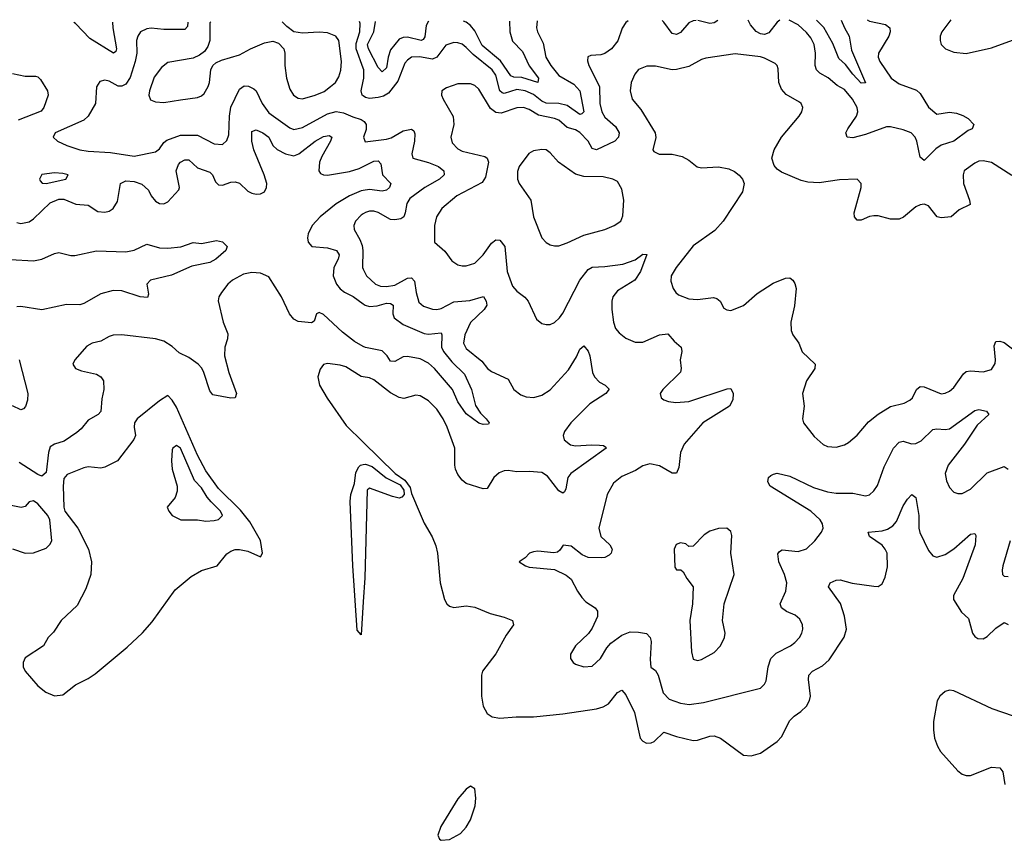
# Model space of a CAD drawing. Header units: inches. Extents: x 1954678 to 2060271, y 904822 to 1016299.
# Tile 395 of 403: x 2038364 to 2043051, y 1012365 to 1016268. Entities that reach past the tile are written whole.
import ezdxf

# ---------------------------------------------------------------- set-up
doc = ezdxf.new("R2010")
doc.units = ezdxf.units.IN
doc.header["$MEASUREMENT"] = 0
doc.layers.add('C0031', color=7, linetype='Continuous')
doc.layers.add('C0041', color=7, linetype='Continuous')

msp = doc.modelspace()

# ---------------------------------------------------------------- linework, layer by layer
at = {"layer": 'C0031', "color": 5}
for points, elevation in [([(2040000, 1016037.7), (2039965.9, 1016130), (2039965.3, 1016154.7), (2039982.7, 1016210), (2039985.3, 1016250), (2039981.3, 1016259.8)], 440), ([(2039165.4, 1016257.3), (2039163.4, 1016236.6), (2039150, 1016221.5), (2039050, 1016222.1), (2038990, 1016228.8), (2038970, 1016225.3), (2038939.5, 1016210), (2038926, 1016190), (2038920.7, 1016170), (2038922.5, 1016110), (2038913.9, 1016070), (2038890, 1015993.3), (2038870, 1015961.5), (2038850, 1015952.2), (2038833, 1015953), (2038790, 1015975.8), (2038770, 1015980.7), (2038745.8, 1015974.2), (2038730.5, 1015949.5), (2038724.9, 1015870), (2038690, 1015809.8), (2038670, 1015789.8), (2038533.7, 1015730), (2038523.7, 1015710), (2038544.6, 1015690), (2038589.3, 1015669.3), (2038650, 1015650.1), (2038690, 1015643.1), (2038796.4, 1015636.4), (2038910, 1015619.8), (2039010, 1015639.6), (2039030, 1015653.7), (2039050, 1015683.7), (2039064.1, 1015695.9), (2039130, 1015718.4), (2039210, 1015718.4), (2039290, 1015677.6), (2039330, 1015675.5), (2039350, 1015693.4), (2039359.8, 1015720.2), (2039362.6, 1015810), (2039370, 1015852.4), (2039410, 1015938), (2039433.4, 1015953.4), (2039453, 1015953), (2039479.6, 1015939.6), (2039490.2, 1015930.2), (2039518.2, 1015870), (2039550, 1015825.4), (2039650, 1015753.5), (2039670, 1015746.3), (2039710, 1015755.5), (2039830, 1015819.9), (2039870, 1015831.6), (2039905.6, 1015825.6), (2039950, 1015805.7), (2039990, 1015794), (2040000, 1015787.4)], 440), ([(2038805.9, 1016256.2), (2038807.2, 1016230), (2038825.1, 1016130), (2038822.6, 1016117.4), (2038810.1, 1016109.9), (2038698.3, 1016178.3), (2038630, 1016251.1), (2038621.8, 1016255.7)], 420), ([(2039273.7, 1016257.7), (2039270, 1016253.3), (2039269.5, 1016170), (2039259.5, 1016140.5), (2039243.4, 1016116.6), (2039220.9, 1016099), (2039190, 1016085.2), (2039070, 1016064.6), (2039039.2, 1016040.8), (2039005.2, 1015994.8), (2038981.6, 1015930), (2038978.5, 1015910), (2038987.3, 1015887.3), (2039010, 1015877.6), (2039050, 1015875), (2039130, 1015887.5), (2039210, 1015898.5), (2039230, 1015906), (2039242.4, 1015917.6), (2039261.5, 1015950), (2039267.2, 1015970), (2039274, 1016030), (2039284.2, 1016050), (2039297.5, 1016062.5), (2039324.7, 1016075.3), (2039410, 1016100.7), (2039463.5, 1016130), (2039530, 1016158.1), (2039570, 1016165.6), (2039597, 1016157), (2039620.9, 1016130), (2039626.1, 1016110), (2039626.6, 1016050), (2039635, 1015990), (2039650, 1015938), (2039667.7, 1015910), (2039690, 1015895.4), (2039710, 1015892.7), (2039771.5, 1015910), (2039812.8, 1015927.2), (2039844.4, 1015950), (2039867.2, 1015970), (2039883, 1015997), (2039892.3, 1016027.7), (2039896.7, 1016070), (2039883, 1016170), (2039868.6, 1016190), (2039830, 1016205.4), (2039790, 1016209.3), (2039710, 1016204.3), (2039670, 1016211.3), (2039635.7, 1016235.7), (2039613.3, 1016258.7)], 460), ([(2038330, 1016012.4), (2038390, 1016000.5), (2038439.3, 1015999.3), (2038450, 1015996.3), (2038463.4, 1015983.4), (2038497.2, 1015930), (2038500.5, 1015910), (2038479, 1015850), (2038466.1, 1015833.9), (2038357, 1015790)], 420), ([(2040000, 1015906.3), (2039995.2, 1015910), (2039990.4, 1015930), (2040000, 1015975.8)], 440), ([(2038350, 1015303.9), (2038370, 1015299.2), (2038410, 1015307.3), (2038430, 1015320.8), (2038510, 1015397.3), (2038550, 1015415.1), (2038574.9, 1015414.9), (2038631.7, 1015391.7), (2038690, 1015385.8), (2038735.9, 1015355.9), (2038770, 1015353), (2038790, 1015357.4), (2038810, 1015370.2), (2038830, 1015403.1), (2038844.3, 1015490), (2038870, 1015501.4), (2038910, 1015498.5), (2038945.8, 1015485.8), (2038977.3, 1015457.3), (2038990.2, 1015430), (2039010, 1015404.6), (2039030, 1015394.3), (2039050, 1015393), (2039070, 1015402.8), (2039121.4, 1015458.6), (2039124.7, 1015470), (2039109.5, 1015550), (2039120.4, 1015579.6), (2039129.4, 1015590.6), (2039150, 1015601.6), (2039170, 1015601.4), (2039210, 1015563.4), (2039270, 1015543.5), (2039281.9, 1015530), (2039297, 1015497), (2039310, 1015483.5), (2039330, 1015481.1), (2039370, 1015495.2), (2039390, 1015497.4), (2039410.4, 1015490.4), (2039450, 1015453.4), (2039470, 1015442.9), (2039490, 1015438.8), (2039510, 1015440.7), (2039530, 1015450.2), (2039539.3, 1015470), (2039539.9, 1015490), (2039528.6, 1015530), (2039478.7, 1015650), (2039469.2, 1015690.8), (2039470, 1015736), (2039490, 1015745.3), (2039521.8, 1015730), (2039549.5, 1015710), (2039569.2, 1015670), (2039590, 1015651.6), (2039630, 1015629.6), (2039670, 1015621.6), (2039693.4, 1015630), (2039770, 1015691.4), (2039810, 1015712.4), (2039837.8, 1015717.8), (2039850.1, 1015710.1), (2039843.8, 1015690), (2039802.5, 1015617.5), (2039791.6, 1015590), (2039787.6, 1015550), (2039796.8, 1015536.8), (2039810.1, 1015530.1), (2039830, 1015529.3), (2039933.9, 1015546.1), (2039980, 1015560), (2040000, 1015570.3)], 420), ([(2040000, 1015455.4), (2039990, 1015453.8), (2039933.4, 1015430), (2039870, 1015393.3), (2039794.1, 1015330), (2039756.8, 1015290), (2039736.8, 1015250), (2039733.6, 1015230), (2039737.1, 1015210), (2039754.9, 1015190), (2039830, 1015183.8), (2039872.1, 1015170), (2039884.2, 1015150), (2039879.8, 1015130), (2039859.8, 1015090), (2039855.7, 1015050), (2039871.6, 1015010), (2039890, 1014987.5), (2039910, 1014972.2), (2039951.8, 1014951.8), (2040000, 1014916.8)], 420), ([(2040000, 1015344.9), (2039990, 1015338), (2039962.6, 1015310), (2039954.3, 1015290), (2039956.9, 1015270), (2039983.6, 1015223.6), (2039994, 1015194), (2039997.5, 1015170), (2039996, 1015090), (2040000, 1015081.4)], 440), ([(2038210, 1015134.4), (2038430, 1015122), (2038470.4, 1015129.6), (2038530, 1015156.9), (2038550, 1015160.6), (2038607.2, 1015147.2), (2038627, 1015147), (2038730, 1015169.7), (2038870, 1015163.6), (2038910, 1015172.3), (2038970, 1015200.5), (2039030, 1015182.6), (2039070, 1015181), (2039131.3, 1015188.7), (2039190, 1015208.2), (2039230, 1015204.4), (2039301.3, 1015218.7), (2039330, 1015211.8), (2039351.2, 1015190), (2039345.8, 1015170), (2039297.5, 1015130), (2039270, 1015113.5), (2039184.1, 1015095.9), (2039086.8, 1015053.2), (2038986.9, 1015030), (2038969.4, 1015010), (2038976.9, 1014963.1), (2038973.3, 1014946.7), (2038938, 1014950), (2038850, 1014977.9), (2038810, 1014980.7), (2038750, 1014964.7), (2038670, 1014918.1), (2038650, 1014911.3), (2038586.4, 1014913.6), (2038470, 1014888.4), (2038370, 1014903.8), (2038350, 1014902.5)], 380), ([(2040000, 1014714.3), (2039958.4, 1014738.4), (2039901.6, 1014781.6), (2039810, 1014866.3), (2039790, 1014875.3), (2039777.1, 1014870), (2039766.3, 1014833.7), (2039753.7, 1014826.3), (2039690, 1014832.9), (2039670, 1014844), (2039648.6, 1014868.6), (2039610.9, 1014950.9), (2039550, 1015044.7), (2039510, 1015063.2), (2039470, 1015066.5), (2039430, 1015058.3), (2039378, 1015030), (2039355.8, 1015010), (2039324.7, 1014970), (2039312.4, 1014950), (2039309.4, 1014930.6), (2039332.2, 1014830), (2039354.4, 1014774.4), (2039353.8, 1014750), (2039341.1, 1014710), (2039339.5, 1014670), (2039359.6, 1014590), (2039396.3, 1014490), (2039390.3, 1014470), (2039370, 1014468.7), (2039284.1, 1014484.1), (2039270, 1014503.5), (2039241.6, 1014590), (2039230.8, 1014610.8), (2039213.5, 1014630), (2039170, 1014660.8), (2039123.7, 1014683.7), (2039090, 1014713.6), (2039050, 1014739), (2039010, 1014749.9), (2038850, 1014769.8), (2038810, 1014768), (2038790, 1014761.5), (2038750, 1014739.8), (2038710, 1014729), (2038684.2, 1014715.8), (2038626, 1014650), (2038618, 1014630), (2038629.5, 1014609.5), (2038657.9, 1014597.9), (2038730, 1014581.6), (2038750.3, 1014570), (2038764, 1014550), (2038765.3, 1014510), (2038755.4, 1014464.6), (2038750, 1014405.2), (2038737.3, 1014390), (2038690, 1014363), (2038657.4, 1014322.6), (2038636, 1014304), (2038576.3, 1014263.7), (2038530, 1014249.9), (2038510, 1014236.2), (2038501.6, 1014210), (2038490, 1014114.5), (2038470, 1014097.7), (2038450, 1014105.5), (2038361.4, 1014161.4)], 420), ([(2038362, 1014650), (2038402.9, 1014490), (2038401.1, 1014458.9), (2038392.1, 1014427.9), (2038383.1, 1014416.9), (2038370, 1014411.9), (2038330, 1014431)], 380), ([(2040000, 1014569.8), (2039990, 1014571.5), (2039916.7, 1014616.7), (2039890, 1014625.8), (2039830, 1014632.5), (2039816, 1014630), (2039810, 1014627.8), (2039794.3, 1014605.7), (2039783.2, 1014570), (2039790.8, 1014530), (2039828.2, 1014468.2), (2039918.5, 1014338.5), (2040000, 1014258.7)], 440), ([(2040000, 1013499.2), (2039990, 1013342), (2039970, 1013364), (2039950.2, 1013670), (2039937.1, 1013977.1), (2039940.7, 1014010), (2039958.3, 1014061.7), (2039965.1, 1014114.9), (2039978.1, 1014141.9), (2039986.8, 1014150), (2040000, 1014152.7)], 420), ([(2038330, 1013752.1), (2038390, 1013731.3), (2038430, 1013733), (2038490, 1013754.3), (2038508.3, 1013771.7), (2038516.6, 1013790), (2038507, 1013890), (2038498.5, 1013910), (2038450, 1013966.1), (2038430, 1013979.3), (2038410, 1013974.7), (2038390, 1013952.8), (2038371.3, 1013948.7), (2038268.1, 1013968.1)], 440)]:
    msp.add_lwpolyline(points, dxfattribs=dict(at, elevation=elevation))
for points, elevation in [([(2038530, 1015540.2), (2038470, 1015532.3), (2038458.5, 1015510), (2038462, 1015502), (2038471.5, 1015491.5), (2038490, 1015489.4), (2038584.5, 1015510), (2038595.1, 1015530), (2038570, 1015537)], 440), ([(2039070, 1014480.9), (2039030, 1014454.7), (2038923.2, 1014370), (2038911.1, 1014350), (2038909.3, 1014330), (2038915, 1014290), (2038907.9, 1014272.1), (2038829.4, 1014170.6), (2038770, 1014139.2), (2038750, 1014135.8), (2038690, 1014141.7), (2038670, 1014137.3), (2038590, 1014104.8), (2038574, 1014086), (2038570.6, 1014049.4), (2038574.5, 1013950), (2038579.7, 1013930), (2038640.3, 1013850), (2038691.9, 1013750), (2038706.8, 1013690), (2038702.9, 1013630), (2038679.6, 1013560.5), (2038637.6, 1013482.4), (2038561.2, 1013410), (2038525, 1013355), (2038499.5, 1013330), (2038477.1, 1013290), (2038390, 1013233.6), (2038380.3, 1013210), (2038381.5, 1013190), (2038390.3, 1013170), (2038450, 1013099.5), (2038488.2, 1013070), (2038530, 1013051.7), (2038570, 1013056.5), (2038630, 1013105.2), (2038690, 1013134), (2038723.5, 1013156.5), (2038876.4, 1013283.6), (2038948.8, 1013351.2), (2038995.4, 1013404.6), (2039104, 1013556), (2039180.5, 1013619.5), (2039230, 1013648.3), (2039304.2, 1013670), (2039350, 1013727.2), (2039370, 1013740.9), (2039390, 1013747.7), (2039410, 1013748.4), (2039450, 1013740.7), (2039510, 1013714), (2039520.4, 1013730), (2039511.2, 1013791.2), (2039460.3, 1013880.3), (2039416.1, 1013936.1), (2039310, 1014038.9), (2039250, 1014123.2), (2039210, 1014197), (2039110, 1014426), (2039090, 1014458.9)], 440), ([(2039110, 1014242.4), (2039093, 1014230), (2039090, 1014222), (2039086.7, 1014170), (2039090.3, 1014130), (2039113.4, 1014050), (2039114.4, 1014025.6), (2039103.8, 1013996.2), (2039066, 1013950), (2039074.8, 1013930), (2039090.8, 1013910), (2039132, 1013890), (2039210, 1013888.9), (2039250, 1013883.7), (2039290, 1013886), (2039310, 1013890.4), (2039329.6, 1013910), (2039320.9, 1013930), (2039275.3, 1013975.3), (2039256.9, 1013996.9), (2039230, 1014041.5), (2039196.2, 1014076.2), (2039130, 1014229.5)], 460)]:
    msp.add_lwpolyline(points, close=True, dxfattribs=dict(at, elevation=elevation))
at = {"layer": 'C0041', "color": 5}
for points, elevation in [([(2040827.6, 1016262.4), (2040824.5, 1016230), (2040829.3, 1016210), (2040856.5, 1016156.5), (2040868.9, 1016090), (2040892.9, 1016050), (2040930, 1016002.7), (2041002.2, 1015962.2), (2041030.1, 1015930.1), (2041049.3, 1015830.7), (2041039.7, 1015820.3), (2041030, 1015817.4), (2040970, 1015859.7), (2040930, 1015869.6), (2040870, 1015871.8), (2040850, 1015880.7), (2040810, 1015912.8), (2040769.7, 1015930.3), (2040730, 1015936.7), (2040670, 1015916.6), (2040660.8, 1015920.8), (2040649.7, 1015929.7), (2040630, 1016003.8), (2040613.2, 1016030), (2040522.9, 1016102.9), (2040490, 1016135.6), (2040470, 1016151.3), (2040450, 1016158.3), (2040430, 1016159.8), (2040393.3, 1016146.7), (2040350.1, 1016090), (2040330, 1016081.3), (2040268.1, 1016091.9), (2040230, 1016089.9), (2040210, 1016076.5), (2040198.3, 1016061.7), (2040164.5, 1015975.5), (2040120.4, 1015919.6), (2040095.5, 1015904.5), (2040070, 1015897.7), (2040030, 1015894.2), (2040010, 1015898.6), (2040000, 1015906.3)], 440), ([(2040309.5, 1016260.8), (2040298.6, 1016241.4), (2040293.3, 1016186.7), (2040285.3, 1016174.7), (2040274.9, 1016170), (2040210, 1016185.3), (2040190, 1016184.4), (2040170, 1016175.2), (2040130, 1016125.8), (2040118, 1016090), (2040110, 1016039.7), (2040090, 1016020.2), (2040070, 1016040.3), (2040024.3, 1016130), (2040020.4, 1016150), (2040049.9, 1016210), (2040057.5, 1016260)], 420), ([(2041260.6, 1016263.7), (2041250, 1016255.8), (2041232.6, 1016227.4), (2041212.1, 1016167.9), (2041181.5, 1016130), (2041150, 1016108), (2041130, 1016101.2), (2041082.5, 1016097.5), (2041069, 1016091), (2041067.4, 1016072.6), (2041072.6, 1016050), (2041124.6, 1015950), (2041125.5, 1015870), (2041135.1, 1015830), (2041150, 1015805.4), (2041200.9, 1015760.9), (2041217.3, 1015730), (2041214.3, 1015710), (2041197.2, 1015690), (2041110, 1015649.1), (2041090, 1015655.4), (2041070.5, 1015690), (2041030, 1015732.6), (2041010, 1015744.7), (2040970, 1015756.4), (2040930, 1015789.9), (2040910, 1015799.1), (2040834.4, 1015814.4), (2040790, 1015840.6), (2040762, 1015850), (2040730, 1015848.6), (2040656, 1015824), (2040630, 1015826.6), (2040606.1, 1015846.1), (2040550, 1015937.3), (2040530, 1015954.8), (2040510, 1015963.5), (2040450, 1015963.5), (2040396, 1015944), (2040374, 1015930), (2040372.7, 1015910), (2040379.5, 1015890), (2040428.2, 1015808.2), (2040430.3, 1015770), (2040416.5, 1015710), (2040422.8, 1015682.8), (2040450, 1015654), (2040470, 1015642.7), (2040577.7, 1015617.7), (2040590.2, 1015610), (2040595.9, 1015590), (2040581.4, 1015518.6), (2040566.4, 1015493.6), (2040444.5, 1015430), (2040374.4, 1015370), (2040348.4, 1015330), (2040338.2, 1015290), (2040338, 1015210), (2040387.7, 1015167.7), (2040421.8, 1015121.8), (2040450, 1015102.6), (2040470, 1015098.3), (2040490, 1015097.7), (2040530, 1015110.2), (2040570, 1015149.2), (2040610, 1015204.9), (2040630, 1015220.8), (2040650, 1015220.2), (2040674, 1015190), (2040684.4, 1015070), (2040710, 1015001.6), (2040730, 1014977), (2040768.3, 1014948.3), (2040784.2, 1014930), (2040823.6, 1014843.6), (2040850, 1014823), (2040870, 1014818), (2040890, 1014819.3), (2040910, 1014828.2), (2040934.3, 1014850), (2040950, 1014872.4), (2041029.9, 1015030), (2041070, 1015079.7), (2041090, 1015091.7), (2041150, 1015093.9), (2041234.7, 1015105.3), (2041293.5, 1015126.5), (2041330, 1015152.4), (2041350, 1015151.3), (2041319, 1015070), (2041291.9, 1015030), (2041210, 1014979.4), (2041187.9, 1014950), (2041183, 1014930), (2041182.9, 1014890), (2041190.3, 1014830), (2041200.2, 1014800.2), (2041218.2, 1014778.2), (2041250, 1014754), (2041294.3, 1014734.3), (2041330, 1014734), (2041410, 1014769.3), (2041450, 1014773.6), (2041479.1, 1014739.1), (2041513.4, 1014710), (2041516.1, 1014690), (2041508, 1014650), (2041512.9, 1014610), (2041509, 1014591), (2041424.9, 1014510), (2041413, 1014490), (2041417.3, 1014470), (2041430, 1014460.5), (2041452, 1014452), (2041487, 1014447), (2041550, 1014452.3), (2041732.4, 1014512.4), (2041750, 1014513.4), (2041760.4, 1014490), (2041759.5, 1014460.5), (2041743.1, 1014430), (2041616.5, 1014350), (2041527.8, 1014250), (2041509.1, 1014210), (2041502, 1014138), (2041490, 1014111.6), (2041470, 1014110.9), (2041410, 1014146.4), (2041363.7, 1014156.3), (2041330, 1014145.7), (2041295.3, 1014124.7), (2041230, 1014095.6), (2041190, 1014063.6), (2041160.9, 1014010), (2041120.3, 1013850), (2041130.3, 1013810), (2041173.4, 1013770), (2041183.7, 1013750), (2041179.5, 1013730), (2041170, 1013720.5), (2041150.2, 1013709.8), (2041132.1, 1013707.9), (2041070, 1013710.9), (2041042.3, 1013722.3), (2040990, 1013763.6), (2040950.8, 1013769.2), (2040935.5, 1013744.5), (2040924, 1013736), (2040907.3, 1013732.7), (2040830, 1013740.5), (2040810, 1013737.6), (2040791, 1013730), (2040770, 1013708.7), (2040742, 1013690), (2040772, 1013670), (2040790, 1013664), (2040910, 1013652.7), (2040965.4, 1013625.4), (2040990, 1013607.7), (2041018.7, 1013550), (2041039.7, 1013519.7), (2041059.6, 1013499.6), (2041104, 1013470), (2041114.6, 1013454.6), (2041114.9, 1013430), (2041090, 1013374.5), (2041071.3, 1013348.7), (2041010.5, 1013290), (2040985.5, 1013250), (2040985.5, 1013230), (2040998.8, 1013210), (2041010, 1013202), (2041050, 1013190.6), (2041090, 1013193.4), (2041129.6, 1013230), (2041159, 1013281), (2041177.5, 1013302.5), (2041230, 1013341.3), (2041270, 1013356.5), (2041310, 1013355.4), (2041348, 1013348), (2041365.4, 1013330), (2041370.8, 1013310), (2041365, 1013225), (2041369.2, 1013189.2), (2041390, 1013173), (2041402.8, 1013150), (2041426.5, 1013066.5), (2041456.1, 1013036.1), (2041510, 1013016.6), (2041550.2, 1013010.2), (2041619.7, 1013020.3), (2041890, 1013088.2), (2041910, 1013108), (2041916.8, 1013123.2), (2041926.2, 1013190), (2041939.3, 1013230), (2041964.7, 1013255.3), (2042033, 1013290), (2042054.1, 1013305.9), (2042076.9, 1013330), (2042087.1, 1013350), (2042092, 1013370), (2042090.9, 1013390), (2042077.1, 1013417.1), (2042055.5, 1013435.5), (2042013.8, 1013453.8), (2041989.7, 1013470), (2041984.7, 1013490), (2042010.7, 1013550), (2042016.5, 1013590), (2042005.5, 1013630), (2041977.8, 1013690), (2041972.5, 1013727.5), (2041980.7, 1013739.3), (2041993.5, 1013746.5), (2042070, 1013739), (2042110, 1013751.3), (2042149.8, 1013790), (2042181, 1013830), (2042188.6, 1013850), (2042185.8, 1013870), (2042174.4, 1013890), (2042130.7, 1013930.7), (2041937.2, 1014050), (2041926, 1014070), (2041929, 1014090), (2041939, 1014101), (2041952.9, 1014107.1), (2041970, 1014110.7), (2042030, 1014097.3), (2042142.9, 1014042.9), (2042210, 1014023.2), (2042250, 1014016.3), (2042330, 1014016.9), (2042390, 1014003.6), (2042410, 1014007.7), (2042430, 1014026.7), (2042447.5, 1014052.5), (2042479.2, 1014140.8), (2042523.5, 1014230), (2042550, 1014259.2), (2042570, 1014263.5), (2042610, 1014251), (2042630, 1014252.8), (2042654.5, 1014265.5), (2042710, 1014319.7), (2042730, 1014322.7), (2042770, 1014318.3), (2042790, 1014323), (2042910, 1014410.2), (2042930, 1014414.3), (2042966.6, 1014406.6), (2042977.8, 1014390), (2042921.1, 1014338.9), (2042861.4, 1014250), (2042783.6, 1014150), (2042769.5, 1014109.5), (2042775.3, 1014075.3), (2042790, 1014043), (2042810, 1014021.6), (2042830, 1014014), (2042850, 1014015.3), (2042890, 1014035.6), (2042970, 1014113.4), (2043050, 1014143.1), (2043070, 1014130.6)], 460), ([(2040695.7, 1016262), (2040697.2, 1016210), (2040710, 1016165.9), (2040757.5, 1016117.5), (2040788.9, 1016048.9), (2040833.1, 1015990), (2040830.1, 1015969.9), (2040754.2, 1015994.2), (2040715.8, 1015995.8), (2040702.1, 1016002), (2040653.3, 1016073.3), (2040566.3, 1016146.3), (2040530, 1016215.4), (2040510, 1016241.1), (2040490, 1016257), (2040476.2, 1016261.3)], 420), ([(2041584.1, 1016264.7), (2041570, 1016263.5), (2041550, 1016252.9), (2041510, 1016207.8), (2041490, 1016198.2), (2041470, 1016203.5), (2041430, 1016257.3), (2041423.2, 1016264.2)], 460), ([(2041687, 1016265), (2041670, 1016253.5), (2041650, 1016250.6), (2041592, 1016264.7)], 460), ([(2041982.1, 1016265.9), (2041970, 1016256.8), (2041930, 1016205.4), (2041910, 1016197.6), (2041890, 1016200.6), (2041870, 1016212.5), (2041843.4, 1016243.4), (2041832.2, 1016265.5)], 460), ([(2042398.2, 1016267.2), (2042410, 1016261), (2042485.4, 1016245.4), (2042505.7, 1016230), (2042507.1, 1016210), (2042501.1, 1016190), (2042452.1, 1016110), (2042451.1, 1016090), (2042458.5, 1016070), (2042513, 1015990), (2042550, 1015963.9), (2042633.7, 1015933.7), (2042650, 1015917.4), (2042690, 1015852.1), (2042730, 1015819), (2042790, 1015828.9), (2042823.3, 1015823.4), (2042853.4, 1015813.4), (2042878.5, 1015798.5), (2042906, 1015770), (2042898.8, 1015750), (2042878.5, 1015741.5), (2042811.3, 1015690), (2042750, 1015671.7), (2042725.7, 1015654.3), (2042670, 1015598), (2042650, 1015614), (2042634.6, 1015690), (2042626, 1015710), (2042608, 1015730), (2042570, 1015745), (2042510, 1015758.8), (2042490, 1015758.4), (2042390, 1015721.8), (2042330, 1015707.2), (2042302.7, 1015710), (2042297.4, 1015730), (2042306.2, 1015750), (2042347.1, 1015810), (2042353.3, 1015830), (2042351.4, 1015850), (2042328.5, 1015890), (2042290, 1015936.1), (2042256.2, 1015956.2), (2042212, 1015992), (2042173.7, 1016013.7), (2042156.5, 1016030), (2042150.5, 1016050), (2042152.2, 1016110), (2042145.2, 1016150), (2042130, 1016182.7), (2042110, 1016207.8), (2042070, 1016244.5), (2042026.7, 1016266.1)], 460), ([(2042275.2, 1016266.8), (2042290.1, 1016230.1), (2042312.8, 1016190), (2042322.9, 1016122.9), (2042390, 1015968.7), (2042370, 1015967.1), (2042330, 1016009.2), (2042295.8, 1016055.9), (2042264.1, 1016084.1), (2042234.5, 1016154.5), (2042191.6, 1016231.6), (2042157.8, 1016266.5)], 440), ([(2042796.2, 1016268.4), (2042754.4, 1016210), (2042746.4, 1016190), (2042745.5, 1016170), (2042750.7, 1016150), (2042770.8, 1016130), (2042810, 1016114), (2042870, 1016107), (2042990, 1016135.3), (2043090, 1016170.4)], 480), ([(2043087.1, 1015527.1), (2042990, 1015589.7), (2042950, 1015597.6), (2042930, 1015594.8), (2042910, 1015585.3), (2042860.3, 1015550), (2042854.4, 1015530), (2042856.3, 1015490), (2042886, 1015410), (2042887.7, 1015390), (2042836.3, 1015363.7), (2042798, 1015330), (2042750, 1015325.5), (2042730.7, 1015330.7), (2042690, 1015383), (2042670, 1015391.1), (2042650, 1015388.2), (2042630, 1015377.7), (2042570.7, 1015329.3), (2042550, 1015319.4), (2042510, 1015318.9), (2042450, 1015335.4), (2042430, 1015335.8), (2042410, 1015332.8), (2042370, 1015315.6), (2042350, 1015315.1), (2042338.4, 1015330), (2042336.9, 1015350), (2042369.7, 1015470), (2042369.4, 1015490), (2042350, 1015509.4), (2042267.1, 1015507.1), (2042170, 1015493.1), (2042115.1, 1015495.1), (2042083.9, 1015503.9), (2041990, 1015543.5), (2041970, 1015557.6), (2041955.3, 1015575.3), (2041945.1, 1015610), (2041956.3, 1015650), (2041990, 1015710.4), (2042075.1, 1015810), (2042087.6, 1015830), (2042091.5, 1015850), (2042083.6, 1015870), (2042076.3, 1015876.3), (2042013.2, 1015913.2), (2041990, 1015937.4), (2041978, 1015970), (2041974.8, 1016034.8), (2041969.7, 1016050), (2041959.7, 1016059.7), (2041910, 1016086), (2041890, 1016091.6), (2041770, 1016106.2), (2041630, 1016085), (2041610, 1016078.8), (2041550, 1016045.3), (2041490, 1016030.8), (2041470, 1016029.8), (2041390, 1016046.6), (2041350, 1016046.6), (2041310, 1016030.9), (2041291.6, 1016010), (2041275.5, 1015970), (2041270.2, 1015930), (2041279.1, 1015890), (2041320.9, 1015840.9), (2041389.1, 1015730), (2041392, 1015708), (2041377.3, 1015650), (2041382, 1015642), (2041408.4, 1015628.4), (2041470, 1015628.7), (2041517.2, 1015617.2), (2041550, 1015600.5), (2041588.7, 1015568.7), (2041610, 1015563), (2041690, 1015568.5), (2041739.2, 1015559.2), (2041766.9, 1015546.9), (2041788.7, 1015528.7), (2041804.9, 1015510), (2041813, 1015490), (2041805.5, 1015450), (2041712.4, 1015310), (2041673.7, 1015266.3), (2041570, 1015192.8), (2041489.1, 1015090), (2041465.3, 1015050), (2041464, 1015024), (2041474.9, 1014990), (2041488, 1014970), (2041500.3, 1014960.2), (2041550, 1014940.2), (2041590, 1014937.3), (2041667.1, 1014947.1), (2041682.6, 1014942.6), (2041698, 1014930), (2041715.5, 1014895.5), (2041730, 1014888), (2041750, 1014885.5), (2041810, 1014908.2), (2041874.6, 1014965.4), (2041950, 1015015.6), (2042010, 1015038.9), (2042030, 1015040.3), (2042043.8, 1015030), (2042054, 1015014), (2042060.9, 1014990), (2042052.3, 1014907.7), (2042034.3, 1014830), (2042035.8, 1014790), (2042044.4, 1014770), (2042073.7, 1014730), (2042089, 1014689), (2042150.4, 1014630), (2042148.5, 1014610), (2042108.9, 1014550), (2042090.5, 1014490.5), (2042098.7, 1014430), (2042090.3, 1014370), (2042095.8, 1014350), (2042146.3, 1014286.3), (2042188.1, 1014248.1), (2042210, 1014238.7), (2042250, 1014235.3), (2042290, 1014246), (2042310, 1014256.5), (2042350, 1014292), (2042403.8, 1014356.2), (2042450, 1014391.3), (2042510, 1014428.3), (2042575, 1014445), (2042601.8, 1014458.2), (2042613.5, 1014470), (2042632.8, 1014510), (2042650, 1014524), (2042670, 1014521.6), (2042750, 1014489.1), (2042770, 1014491.6), (2042790, 1014501.7), (2042810, 1014519.6), (2042856.2, 1014583.8), (2042870, 1014594.5), (2042890, 1014597.6), (2042950, 1014594), (2042990, 1014605.2), (2043007.3, 1014632.7), (2043009.8, 1014650.2), (2043002.5, 1014717.5), (2043010, 1014737.6), (2043030, 1014739.6), (2043050, 1014732.1), (2043110, 1014686.7)], 480), ([(2040000, 1015975.8), (2040003, 1015990), (2040002.8, 1016030), (2040000, 1016037.7)], 440), ([(2040000, 1015787.4), (2040004.5, 1015784.5), (2040013.7, 1015770), (2040013.5, 1015746.5), (2040001.2, 1015710), (2040008.2, 1015688.2), (2040110, 1015699.4), (2040133, 1015707), (2040190, 1015739.5), (2040230, 1015747.4), (2040240, 1015740), (2040245.8, 1015725.8), (2040243, 1015690), (2040230.2, 1015630), (2040236, 1015610), (2040310, 1015589.1), (2040358.5, 1015570), (2040383.6, 1015550), (2040384.7, 1015530), (2040362, 1015510), (2040292.6, 1015470), (2040221.5, 1015418.5), (2040206.6, 1015393.4), (2040199.8, 1015350), (2040192.1, 1015330), (2040178.6, 1015321.4), (2040150, 1015315.7), (2040130, 1015318.3), (2040070, 1015350.6), (2040050, 1015357.3), (2040030, 1015357.7), (2040010, 1015351.7), (2040000, 1015344.9)], 440), ([(2040000, 1015570.3), (2040050, 1015596.1), (2040070, 1015596.8), (2040082.8, 1015582.8), (2040090.8, 1015530), (2040131.3, 1015490), (2040125, 1015470), (2040110, 1015456.8), (2040090, 1015453), (2040030, 1015460.1), (2040000, 1015455.4)], 420), ([(2040000, 1015081.4), (2040014.7, 1015050), (2040057.4, 1015010), (2040081.6, 1015001.6), (2040110, 1014998.8), (2040150, 1015005.7), (2040210, 1015038.2), (2040230, 1015040.2), (2040244.3, 1015024.3), (2040250.8, 1014970), (2040264.3, 1014924.3), (2040286, 1014906), (2040330, 1014892.1), (2040350, 1014889.4), (2040370, 1014894.8), (2040430, 1014925.8), (2040507.7, 1014932.3), (2040572.2, 1014952.2), (2040585, 1014930), (2040588.2, 1014910), (2040574.4, 1014890), (2040510, 1014827.4), (2040482.8, 1014770), (2040477.4, 1014730), (2040490, 1014704.2), (2040563.8, 1014643.8), (2040590.3, 1014610), (2040610, 1014595.5), (2040690, 1014558.4), (2040717, 1014510), (2040750, 1014483.6), (2040774.4, 1014474.4), (2040811.6, 1014471.6), (2040850, 1014482.6), (2040890, 1014507.3), (2040976.7, 1014603.3), (2041014.5, 1014665.5), (2041030, 1014701.6), (2041050, 1014717.1), (2041070, 1014692), (2041078.3, 1014670), (2041090.1, 1014590.1), (2041100.2, 1014570), (2041124, 1014544), (2041150.7, 1014530), (2041170.3, 1014510.3), (2041154.6, 1014490), (2041078.6, 1014441.4), (2040987.6, 1014350), (2040957.5, 1014310), (2040951.3, 1014290), (2040956.1, 1014270), (2040985.9, 1014245.9), (2041010, 1014240.9), (2041086.7, 1014246.7), (2041124.9, 1014244.9), (2041142.5, 1014242.5), (2041154.9, 1014234.9), (2041155.5, 1014230), (2040987.3, 1014110), (2040972.7, 1014090), (2040964, 1014036), (2040957.6, 1014022.4), (2040950, 1014016.9), (2040930, 1014027.7), (2040877, 1014097), (2040850, 1014114.7), (2040790, 1014119.5), (2040730, 1014117.3), (2040690, 1014124.4), (2040670, 1014123.1), (2040646.8, 1014113.2), (2040621.7, 1014090), (2040590, 1014038.4), (2040570, 1014037.4), (2040490, 1014061.4), (2040470, 1014078.4), (2040450, 1014105.1), (2040439.1, 1014130), (2040436.2, 1014150), (2040435.3, 1014230), (2040399.8, 1014330), (2040380.3, 1014370), (2040350, 1014415.4), (2040310, 1014455.4), (2040270, 1014478.9), (2040250, 1014482.6), (2040192.8, 1014467.2), (2040170, 1014470.6), (2040130, 1014494.1), (2040050, 1014554.6), (2040030, 1014564.7), (2040000, 1014569.8)], 440), ([(2040000, 1014916.8), (2040009.3, 1014910), (2040030, 1014903.7), (2040066.6, 1014906.6), (2040110, 1014919.9), (2040130, 1014918.4), (2040141.3, 1014910), (2040140.5, 1014870), (2040147.1, 1014850), (2040190, 1014818.7), (2040290, 1014776.3), (2040310, 1014773.2), (2040370, 1014778.3), (2040374.4, 1014770), (2040372.7, 1014710), (2040381.5, 1014690), (2040421.6, 1014641.5), (2040481.7, 1014581.6), (2040515.3, 1014510), (2040533.5, 1014433.5), (2040557, 1014397), (2040585.3, 1014370), (2040599.1, 1014350), (2040595.3, 1014344.7), (2040570, 1014343.1), (2040550, 1014349.8), (2040490, 1014392.9), (2040450.5, 1014450), (2040425.2, 1014510), (2040338.1, 1014610), (2040310, 1014635), (2040270, 1014654.6), (2040210, 1014666.2), (2040190, 1014664.1), (2040150, 1014643.2), (2040130, 1014643.9), (2040113.3, 1014670), (2040090, 1014693), (2040010, 1014708.5), (2040000, 1014714.3)], 420), ([(2040000, 1014258.7), (2040151.8, 1014110), (2040197.7, 1014077.7), (2040223.1, 1014043.1), (2040230, 1014015), (2040270, 1013918.5), (2040290, 1013873.7), (2040328.4, 1013808.4), (2040345.2, 1013765.2), (2040352.6, 1013730), (2040366.4, 1013590), (2040387.1, 1013510), (2040398, 1013490), (2040410, 1013478), (2040430, 1013473), (2040490, 1013479.5), (2040530, 1013474.6), (2040604.2, 1013444.2), (2040670, 1013427.1), (2040710.6, 1013410), (2040714.9, 1013390), (2040679.6, 1013340.4), (2040630, 1013251.8), (2040567, 1013170), (2040562.6, 1013150), (2040562.4, 1013050), (2040570, 1013002.8), (2040590, 1012968), (2040612.7, 1012952.7), (2040650, 1012946.3), (2040727.3, 1012952.7), (2040810, 1012951.8), (2040950, 1012965.9), (2041110, 1012990.7), (2041141, 1012999), (2041166.2, 1013013.8), (2041210, 1013067.2), (2041230, 1013079.5), (2041250, 1013057.6), (2041290, 1012972.2), (2041318.2, 1012850), (2041330, 1012836.4), (2041347.6, 1012827.6), (2041370, 1012828.4), (2041384.6, 1012835.4), (2041430, 1012879.7), (2041490, 1012858), (2041570, 1012840.2), (2041590, 1012841.2), (2041650, 1012860.2), (2041670, 1012861.6), (2041700.3, 1012850), (2041810, 1012770.2), (2041846.4, 1012766.4), (2041890, 1012779.7), (2041970, 1012834.4), (2041990, 1012857.4), (2042030, 1012934), (2042050, 1012955.5), (2042082.6, 1012977.4), (2042110, 1013003.1), (2042124.2, 1013030), (2042128, 1013050), (2042119.1, 1013130), (2042121.2, 1013150), (2042138.3, 1013170), (2042185.4, 1013194.6), (2042217.5, 1013222.6), (2042289.1, 1013330.9), (2042299.4, 1013370), (2042291.1, 1013431.1), (2042271, 1013491), (2042214.7, 1013570), (2042222, 1013590), (2042250, 1013602.3), (2042270, 1013604), (2042327.4, 1013587.4), (2042430, 1013573.4), (2042450, 1013571.7), (2042470, 1013584.9), (2042483.4, 1013616.6), (2042494.3, 1013665.7), (2042492.8, 1013730), (2042484.1, 1013750), (2042469, 1013769), (2042409.6, 1013810), (2042403.7, 1013830), (2042470, 1013837.1), (2042495.3, 1013844.7), (2042520, 1013860), (2042538.2, 1013881.8), (2042570, 1013955.8), (2042590, 1013988.4), (2042610.4, 1014010.4), (2042630, 1013996), (2042644.6, 1013910), (2042643.7, 1013850), (2042649, 1013829), (2042690, 1013743.8), (2042710, 1013718), (2042730, 1013712.4), (2042770, 1013724.6), (2042810, 1013751), (2042890, 1013821.1), (2042910, 1013824), (2042915.3, 1013815.2), (2042912.1, 1013770), (2042852.8, 1013610), (2042809, 1013530), (2042808.9, 1013510), (2042846.7, 1013450), (2042879.8, 1013419.8), (2042899.2, 1013350), (2042910, 1013334.6), (2042925.5, 1013325.5), (2042950, 1013323.8), (2042970, 1013334), (2043010, 1013373.2), (2043050, 1013400.3), (2043070, 1013390.7)], 440), ([(2040000, 1014152.7), (2040010, 1014154.7), (2040042.7, 1014142.7), (2040108.6, 1014088.6), (2040175.3, 1014055.3), (2040192.6, 1014030), (2040193.7, 1014010), (2040182.9, 1013997.1), (2040170, 1013992.3), (2040139.6, 1013999.6), (2040030, 1014040.6), (2040018.2, 1014030), (2040007.2, 1013612.8), (2040000, 1013499.2)], 420), ([(2043078.3, 1013790), (2043044.4, 1013670), (2043040.3, 1013650), (2043042.4, 1013630), (2043050, 1013621.6), (2043070, 1013620.3)], 460), ([(2043094.8, 1012954.8), (2042993.3, 1012990), (2042810, 1013075.8), (2042790, 1013079.2), (2042770, 1013073.5), (2042744.9, 1013050), (2042732, 1013028), (2042713.7, 1012930), (2042713.2, 1012890), (2042719, 1012850), (2042732.3, 1012812.3), (2042747.4, 1012787.4), (2042830, 1012695.8), (2042850, 1012680.2), (2042870, 1012672.9), (2042890, 1012673.5), (2042990, 1012712.7), (2043030, 1012710.2), (2043043.5, 1012690), (2043053.4, 1012630)], 440)]:
    msp.add_lwpolyline(points, dxfattribs=dict(at, elevation=elevation))
for points, elevation in [([(2040850, 1015651.5), (2040810, 1015644.7), (2040788.1, 1015631.9), (2040741.5, 1015570), (2040733.5, 1015546.5), (2040734, 1015510), (2040742.3, 1015490), (2040796.9, 1015410), (2040810.2, 1015330), (2040850.4, 1015230), (2040870, 1015208.5), (2040890, 1015197), (2040910, 1015192), (2040930, 1015192), (2040970, 1015207.4), (2041050, 1015243.6), (2041149.7, 1015270.3), (2041194, 1015290), (2041225.2, 1015310), (2041234.8, 1015334.8), (2041240.7, 1015410), (2041230, 1015462), (2041210, 1015498), (2041188, 1015510), (2041141.7, 1015521.7), (2041050, 1015522.5), (2041010, 1015534), (2040929.6, 1015590), (2040890, 1015634.5), (2040870, 1015649.5)], 480), ([(2041729.5, 1013849.5), (2041690, 1013847.6), (2041650, 1013835.1), (2041622.8, 1013817.2), (2041570, 1013764), (2041550, 1013762), (2041535.6, 1013775.6), (2041510, 1013779.5), (2041488.6, 1013771.4), (2041479.3, 1013750), (2041483.4, 1013663.4), (2041490, 1013651.3), (2041510.9, 1013650.9), (2041522, 1013642), (2041539.5, 1013610), (2041570.3, 1013570), (2041567.4, 1013490), (2041554.6, 1013410), (2041561.3, 1013261.3), (2041570, 1013226.8), (2041590, 1013220.7), (2041610, 1013225.5), (2041670, 1013258), (2041700.7, 1013290), (2041719.6, 1013330), (2041721.6, 1013350), (2041709.6, 1013410), (2041716.8, 1013490), (2041764.7, 1013630), (2041749.7, 1013730), (2041754.7, 1013814.7), (2041750, 1013833.2)], 480), ([(2040510, 1012623), (2040490, 1012608.4), (2040450, 1012561.4), (2040368.2, 1012430), (2040354.9, 1012390), (2040363, 1012370), (2040370, 1012364.9), (2040410, 1012368.7), (2040462.9, 1012397.1), (2040490, 1012427.7), (2040510, 1012462.8), (2040531.7, 1012528.3), (2040534.9, 1012565.1), (2040530, 1012609.3)], 440)]:
    msp.add_lwpolyline(points, close=True, dxfattribs=dict(at, elevation=elevation))

doc.saveas('drawing.dxf')
